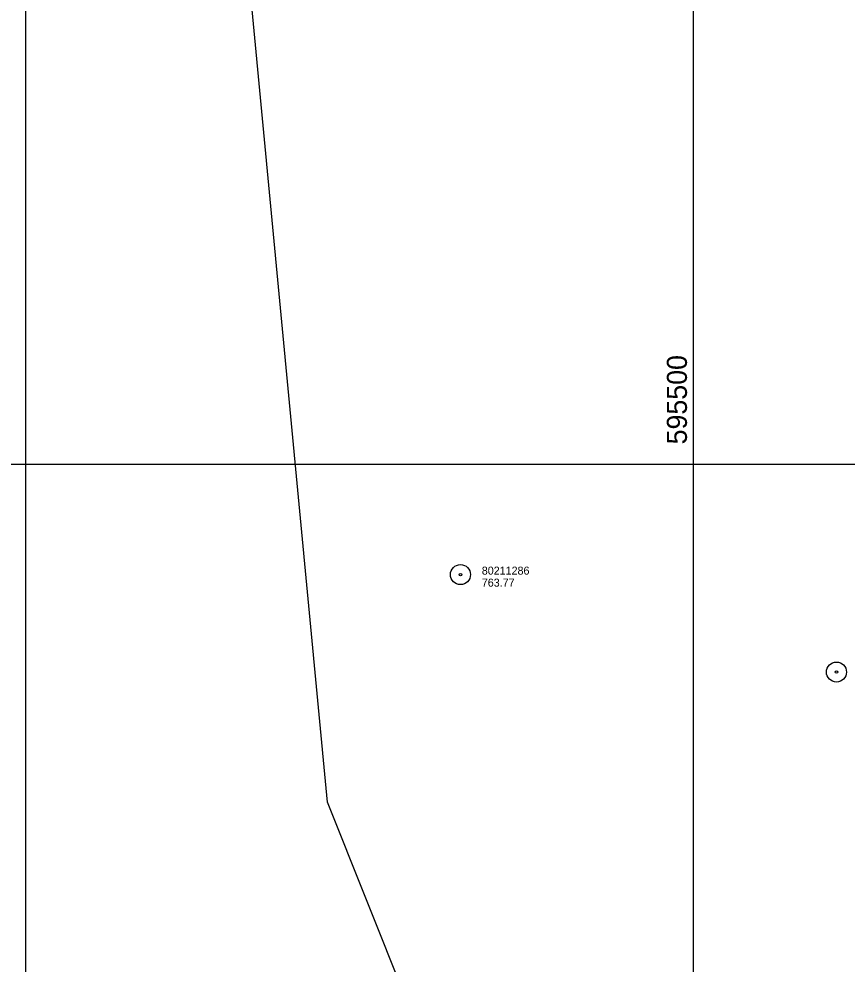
# Model space of a CAD drawing. Extents: x 591954 to 597000, y 198576 to 213500.
# Drawn here: x 594995 to 595615, y 205125 to 205834 of the extents above; entities that cross this region are included whole.
import ezdxf

# ---------------------------------------------------------------- set-up
doc = ezdxf.new("R2010")
doc.units = 0
for name, color, linetype in [('Level 10', 7, 'Continuous'), ('Level 4', 7, 'Continuous'), ('Level 6', 7, 'Continuous')]:
    doc.layers.add(name, color=color, linetype=linetype)

msp = doc.modelspace()

# ---------------------------------------------------------------- linework, layer by layer
at = {"layer": 'Level 10'}
for p, q in [((595000, 205500), (595000, 207000)), ((595500, 205500), (595500, 207000)), ((595000, 204500), (595000, 206500)), ((595000, 204500), (595000, 206500)), ((595500, 204500), (595500, 206500)), ((595500, 204500), (595500, 206500)), ((593000, 205500), (595500, 205500)), ((593500, 205500), (595500, 205500)), ((593500, 205500), (595500, 205500)), ((593500, 205500), (595500, 205500)), ((595000, 205500), (597000, 205500)), ((595000, 204000), (595000, 205500)), ((595000, 205500), (597000, 205500)), ((595000, 204000), (595000, 205500)), ((595000, 204000), (595000, 205500)), ((595000, 205500), (597000, 205500)), ((595000, 204000), (595000, 205500)), ((595500, 204000), (595500, 205500)), ((595500, 204000), (595500, 205500)), ((595500, 204000), (595500, 205500)), ((595500, 204000), (595500, 205500))]:
    msp.add_line(p, q, dxfattribs=at)
at = {"layer": 'Level 4'}
msp.add_lwpolyline([(595284.73, 205098.89), (595225.83, 205246.46), (595155.46, 205988.06)], dxfattribs=at)
at = {"layer": 'Level 6'}
for centre, radius in [((595325.5, 205417.14), 7.5), ((595325.5, 205417.14), 7.5), ((595325.5, 205417.14), 7.5), ((595325.5, 205417.14), 7.5), ((595325.5, 205417.14), 7.5), ((595325.5, 205417.14), 0.96), ((595325.5, 205417.14), 0.96), ((595325.5, 205417.14), 0.96), ((595325.5, 205417.14), 0.96), ((595325.5, 205417.14), 0.96), ((595607.21, 205344.13), 7.5), ((595607.21, 205344.13), 7.5), ((595607.21, 205344.13), 7.5), ((595607.21, 205344.13), 0.96), ((595607.21, 205344.13), 0.96), ((595607.21, 205344.13), 0.96)]:
    msp.add_circle(centre, radius, dxfattribs=at)

# ---------------------------------------------------------------- texts
at = {"layer": 'Level 10'}
msp.add_text(' 595500 ', height=15, rotation=90, dxfattribs=at).set_placement((595495.19, 205509.22))
at = {"layer": 'Level 6'}
for s, p in [('80211286', (595341.5, 205417.14)), ('80211286', (595341.5, 205417.14)), ('80211286', (595341.5, 205417.14)), ('80211286', (595341.5, 205417.14)), ('80211286', (595341.5, 205417.14)), ('763.77', (595341.5, 205408.14)), ('763.77', (595341.5, 205408.14)), ('763.77', (595341.5, 205408.14)), ('763.77', (595341.5, 205408.14)), ('763.77', (595341.5, 205408.14))]:
    msp.add_text(s, height=6, dxfattribs=at).set_placement(p)

doc.saveas('drawing.dxf')
